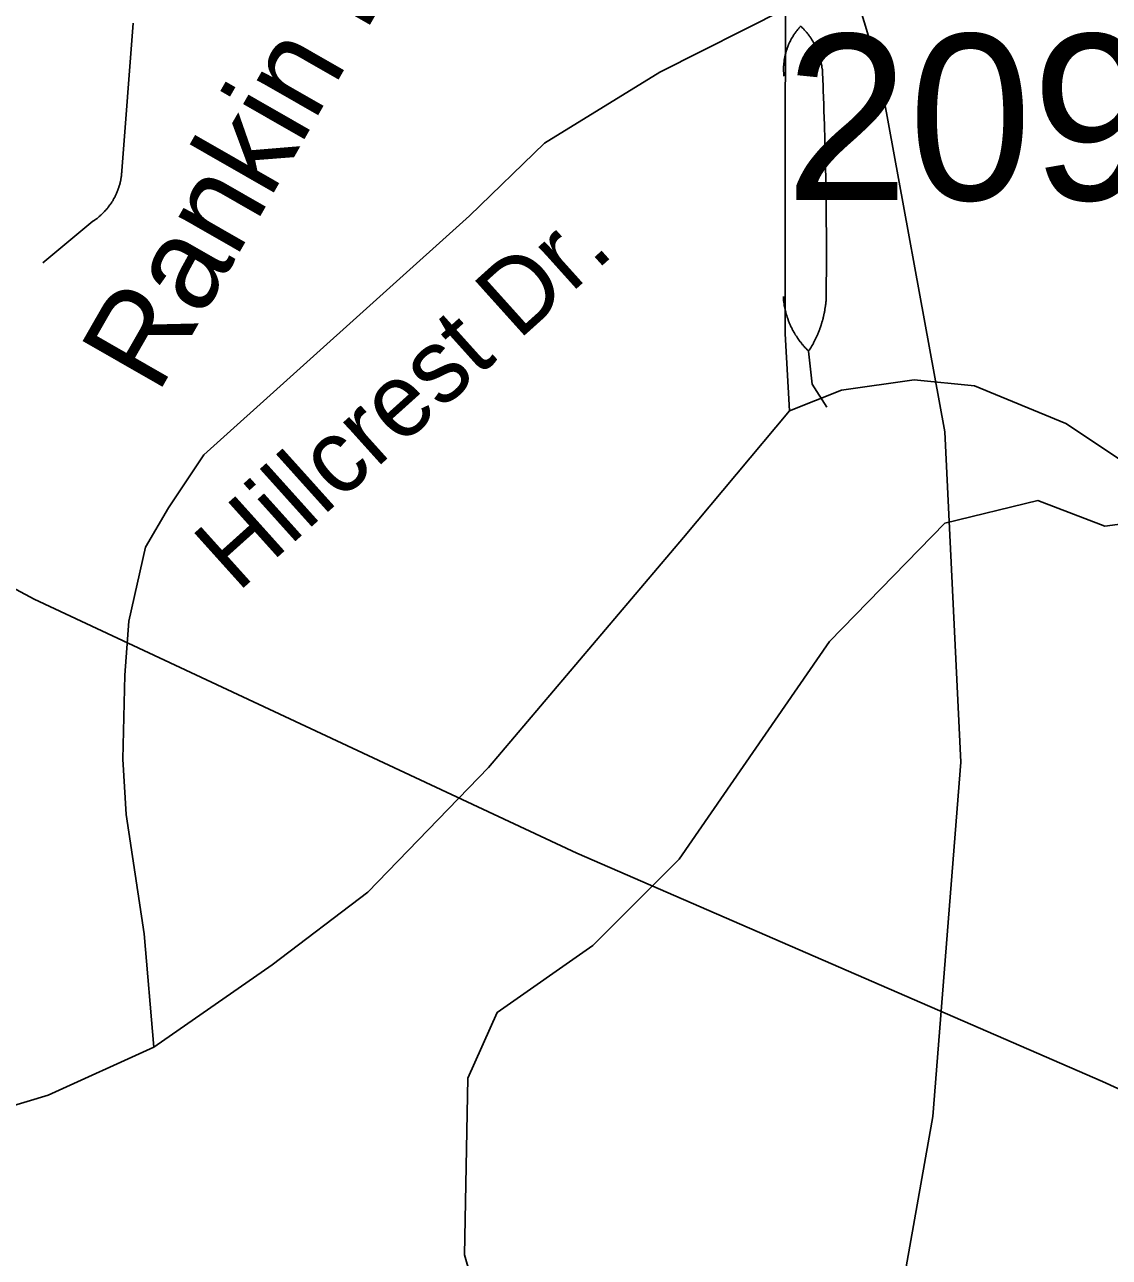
# Model space of a CAD drawing. Extents: x 1268485 to 1426702, y 514839 to 616766.
# Drawn here: x 1382286 to 1383252, y 555049 to 556148 of the extents above; entities that cross this region are included whole.
import ezdxf

# ---------------------------------------------------------------- set-up
doc = ezdxf.new("R2010")
doc.units = 0
for name, color, linetype in [('Old_Level_10', 7, 'Continuous'), ('Old_Level_11', 7, 'Continuous'), ('Old_Level_29', 7, 'Continuous'), ('Old_Level_32', 7, 'Continuous'), ('Old_Level_35', 7, 'Continuous'), ('Old_Level_48', 7, 'Continuous'), ('Old_Level_49', 7, 'Continuous'), ('Old_Level_56', 7, 'Continuous'), ('Old_Level_59', 7, 'Continuous'), ('Old_Level_8', 7, 'Continuous')]:
    doc.layers.add(name, color=color, linetype=linetype)

msp = doc.modelspace()

# ---------------------------------------------------------------- linework, layer by layer
at = {"layer": 'Old_Level_29'}
for points in [[(1381079.722, 556203.532), (1381145.849, 556208.204), (1381215.717, 556187.308), (1381230.917, 556177.168), (1381279.049, 556085.909), (1381347.449, 555956.626), (1381395.581, 555867.903), (1381514.646, 555632.151), (1381628.644, 555411.609), (1381686.91, 555289.931), (1381785.709, 555191.068), (1381838.392, 555165.165), (1381938.642, 555141.103), (1382003.514, 555141.103), (1382084.981, 555138.084), (1382201.147, 555162.234), (1382306.752, 555193.93), (1382400.921, 555236.641)], [(1382967.306, 555803.978), (1383013.586, 555822.501), (1383078.379, 555831.763), (1383132.064, 555826.206), (1383213.518, 555792.864), (1383280.161, 555748.409), (1383433.142, 555640.302), (1383655.959, 555386.47), (1383904.022, 555127.147), (1383965.112, 555052.685), (1384002.137, 554980.445), (1384020.093, 554921.912), (1384018.797, 554772.987), (1384018.797, 554691.486), (1384063.226, 554563.677), (1384148.382, 554450.687), (1384251.495, 554343.994), (1384321.841, 554288.425), (1384362.568, 554268.05), (1384499.558, 554251.379), (1384562.14, 554257.343)], [(1382400.921, 555236.641), (1382506.537, 555310.156), (1382591.693, 555374.987), (1382699.063, 555486.125), (1382872.893, 555690.988), (1382967.306, 555803.978)]]:
    msp.add_lwpolyline(points, dxfattribs=at)
at = {"layer": 'Old_Level_32'}
for points in [[(1382400.921, 555236.641), (1382392.338, 555337.701), (1382376.475, 555444.271), (1382373.387, 555493.384), (1382375.173, 555568.357), (1382378.742, 555616.627), (1382393.613, 555682.469), (1382413.976, 555717.663), (1382445.447, 555764.711), (1382682.402, 555977.725), (1382749.106, 556042.661), (1382851.802, 556106.029), (1382963.822, 556162.398)], [(1382967.306, 555803.978), (1382963.603, 555872.513), (1382963.603, 556031.812), (1382963.822, 556162.398)]]:
    msp.add_lwpolyline(points, dxfattribs=at)
at = {"layer": 'Old_Level_35'}
for p, q in [((1382382.611, 556149.643), (1382372.666, 556018.051)), ((1382346.83, 555972.99), (1382302.026, 555935.876))]:
    msp.add_line(p, q, dxfattribs=at)
for points in [[(1382962.499, 556102.378), (1382962.396, 556102.891), (1382962.396, 556103.353), (1382962.396, 556103.814), (1382962.294, 556104.326), (1382962.294, 556104.788), (1382962.294, 556105.301), (1382962.294, 556105.813), (1382962.089, 556106.274), (1382962.089, 556106.736), (1382962.089, 556107.249), (1382962.089, 556107.761), (1382962.089, 556108.274), (1382962.089, 556108.735), (1382962.089, 556109.197), (1382962.089, 556109.709), (1382962.089, 556110.17), (1382962.089, 556110.683), (1382962.089, 556111.196), (1382962.294, 556111.708), (1382962.294, 556112.118), (1382962.294, 556112.631), (1382962.294, 556113.144), (1382962.396, 556113.605), (1382962.396, 556114.118), (1382962.499, 556114.579), (1382962.499, 556115.041), (1382962.601, 556115.553), (1382962.601, 556116.066), (1382962.704, 556116.476), (1382962.704, 556116.989), (1382962.909, 556117.501), (1382962.909, 556118.014), (1382963.011, 556118.424), (1382963.114, 556118.937), (1382963.216, 556119.449), (1382963.216, 556119.859), (1382963.421, 556120.372), (1382963.524, 556120.885), (1382963.626, 556121.295), (1382963.729, 556121.807), (1382963.832, 556122.32), (1382964.037, 556122.73), (1382964.139, 556123.243), (1382964.242, 556123.704), (1382964.344, 556124.165), (1382964.549, 556124.626), (1382964.652, 556125.139), (1382964.754, 556125.549), (1382964.857, 556126.062), (1382965.164, 556126.524), (1382965.267, 556126.985), (1382965.369, 556127.446), (1382965.574, 556127.856), (1382965.78, 556128.369), (1382965.882, 556128.83), (1382966.087, 556129.24), (1382966.292, 556129.753), (1382966.497, 556130.163), (1382966.6, 556130.625), (1382966.907, 556131.086), (1382967.01, 556131.496), (1382967.215, 556131.957), (1382967.522, 556132.418), (1382967.625, 556132.88), (1382967.83, 556133.29), (1382968.138, 556133.751), (1382968.343, 556134.213), (1382968.548, 556134.623), (1382968.753, 556134.982), (1382968.958, 556135.443), (1382969.265, 556135.853), (1382969.47, 556136.314), (1382969.778, 556136.776), (1382969.983, 556137.186), (1382970.291, 556137.545), (1382970.496, 556138.006), (1382970.701, 556138.417), (1382971.008, 556138.827), (1382971.213, 556139.237), (1382971.623, 556139.647), (1382971.829, 556140.057), (1382972.136, 556140.415), (1382972.341, 556140.877), (1382972.649, 556141.236), (1382972.956, 556141.646), (1382973.264, 556142.056), (1382973.674, 556142.415), (1382973.879, 556142.825), (1382974.084, 556143.184), (1382974.494, 556143.543), (1382974.699, 556143.953), (1382975.109, 556144.311), (1382975.417, 556144.671), (1382975.725, 556145.081), (1382976.032, 556145.439), (1382976.34, 556145.798), (1382976.75, 556146.209), (1382976.955, 556146.567), (1382977.365, 556146.875)], [(1382977.365, 556146.875), (1382977.775, 556146.567), (1382978.083, 556146.259), (1382978.39, 556145.901), (1382978.8, 556145.491), (1382979.108, 556145.183), (1382979.518, 556144.824), (1382979.826, 556144.516), (1382980.133, 556144.106), (1382980.543, 556143.748), (1382980.851, 556143.389), (1382981.158, 556142.979), (1382981.466, 556142.62), (1382981.876, 556142.261), (1382982.081, 556141.851), (1382982.491, 556141.492), (1382982.799, 556141.133), (1382983.106, 556140.775), (1382983.414, 556140.365), (1382983.722, 556140.005), (1382984.029, 556139.647), (1382984.234, 556139.185), (1382984.644, 556138.827), (1382984.849, 556138.417), (1382985.259, 556138.006), (1382985.465, 556137.647), (1382985.772, 556137.237), (1382985.977, 556136.827), (1382986.387, 556136.417), (1382986.592, 556136.007), (1382986.9, 556135.546), (1382987.105, 556135.187), (1382987.413, 556134.726), (1382987.618, 556134.316), (1382987.925, 556133.956), (1382988.13, 556133.495), (1382988.335, 556133.085), (1382988.643, 556132.623), (1382988.848, 556132.213), (1382989.155, 556131.752), (1382989.36, 556131.393), (1382989.668, 556130.932), (1382989.873, 556130.522), (1382990.078, 556130.06), (1382990.386, 556129.65), (1382990.488, 556129.138), (1382990.796, 556128.677), (1382991.001, 556128.267), (1382991.103, 556127.805), (1382991.411, 556127.395), (1382991.616, 556126.934), (1382991.719, 556126.421), (1382992.026, 556126.011), (1382992.129, 556125.549), (1382992.334, 556125.139), (1382992.539, 556124.626), (1382992.744, 556124.165), (1382992.846, 556123.755), (1382993.154, 556123.243), (1382993.256, 556122.833), (1382993.359, 556122.32), (1382993.667, 556121.858), (1382993.769, 556121.397), (1382993.872, 556120.935), (1382993.974, 556120.423), (1382994.282, 556120.013), (1382994.384, 556119.5), (1382994.487, 556119.039), (1382994.589, 556118.577), (1382994.794, 556118.065), (1382994.897, 556117.604), (1382994.999, 556117.142), (1382995.102, 556116.629), (1382995.204, 556116.168), (1382995.41, 556115.707), (1382995.512, 556115.194), (1382995.512, 556114.733), (1382995.615, 556114.271), (1382995.717, 556113.759), (1382995.922, 556113.246), (1382995.922, 556112.836), (1382996.025, 556112.323), (1382996.127, 556111.811), (1382996.127, 556111.298), (1382996.23, 556110.837), (1382996.332, 556110.375), (1382996.332, 556109.863), (1382996.537, 556109.35), (1382996.537, 556108.889), (1382996.64, 556108.376), (1382996.64, 556107.864), (1382996.64, 556107.454), (1382996.742, 556106.941), (1382996.742, 556106.428), (1382996.742, 556105.916), (1382996.742, 556105.454), (1382996.845, 556104.941), (1382996.845, 556104.429), (1382996.845, 556103.916), (1382996.845, 556103.455)], [(1382996.845, 556103.455), (1382997.05, 556101.456), (1382997.05, 556099.457), (1382997.152, 556097.457), (1382997.255, 556095.458), (1382997.255, 556093.356), (1382997.358, 556091.357), (1382997.46, 556089.357), (1382997.46, 556087.359), (1382997.665, 556085.359), (1382997.768, 556083.308), (1382997.768, 556081.31), (1382997.87, 556079.31), (1382997.87, 556077.311), (1382997.973, 556075.311), (1382997.973, 556073.261), (1382998.075, 556071.262), (1382998.075, 556069.262), (1382998.28, 556067.264), (1382998.383, 556065.264), (1382998.383, 556063.213), (1382998.485, 556061.163), (1382998.485, 556059.164), (1382998.588, 556057.164), (1382998.588, 556055.165), (1382998.588, 556053.115), (1382998.793, 556051.115), (1382998.793, 556049.116), (1382998.895, 556047.117), (1382998.895, 556045.118), (1382998.998, 556043.067), (1382998.998, 556041.068), (1382999.1, 556039.069), (1382999.1, 556037.069), (1382999.1, 556035.07), (1382999.203, 556033.02), (1382999.203, 556031.02), (1382999.203, 556029.021), (1382999.408, 556027.022), (1382999.408, 556024.92), (1382999.408, 556022.921), (1382999.511, 556020.922), (1382999.511, 556018.922), (1382999.511, 556016.923), (1382999.613, 556014.873), (1382999.613, 556012.873), (1382999.613, 556010.874), (1382999.716, 556008.875), (1382999.716, 556006.876), (1382999.716, 556004.825), (1382999.716, 556002.825), (1382999.921, 556000.827), (1382999.921, 555998.827), (1382999.921, 555996.726), (1382999.921, 555994.726), (1383000.023, 555992.727), (1383000.023, 555990.727), (1383000.023, 555988.729), (1383000.023, 555986.678), (1383000.023, 555984.678), (1383000.023, 555982.68), (1383000.126, 555980.68), (1383000.126, 555978.629), (1383000.126, 555976.631), (1383000.126, 555974.631), (1383000.126, 555972.632), (1383000.126, 555970.632), (1383000.126, 555968.582), (1383000.228, 555966.583), (1383000.228, 555964.583), (1383000.228, 555962.584), (1383000.228, 555960.482), (1383000.228, 555958.483), (1383000.228, 555956.484), (1383000.228, 555954.485), (1383000.228, 555952.485), (1383000.228, 555950.435), (1383000.228, 555948.436), (1383000.228, 555946.436), (1383000.228, 555944.437), (1383000.228, 555942.387), (1383000.228, 555940.387), (1383000.228, 555938.388), (1383000.228, 555936.389), (1383000.228, 555934.39), (1383000.228, 555932.288), (1383000.228, 555930.289), (1383000.228, 555928.289), (1383000.228, 555926.29), (1383000.228, 555924.24), (1383000.126, 555922.24), (1383000.126, 555920.241), (1383000.126, 555918.242), (1383000.126, 555916.243), (1383000.126, 555914.192), (1383000.126, 555912.192), (1383000.126, 555910.194), (1383000.126, 555908.194), (1383000.023, 555906.143), (1383000.023, 555904.145)], [(1382372.666, 556018.051), (1382372.461, 556017.487), (1382372.461, 556017.026), (1382372.461, 556016.461), (1382372.359, 556015.898), (1382372.359, 556015.385), (1382372.256, 556014.821), (1382372.256, 556014.258), (1382372.154, 556013.745), (1382372.154, 556013.181), (1382372.051, 556012.668), (1382372.051, 556012.105), (1382371.846, 556011.54), (1382371.744, 556011.079), (1382371.641, 556010.515), (1382371.641, 556010.002), (1382371.539, 556009.439), (1382371.334, 556008.926), (1382371.231, 556008.362), (1382371.128, 556007.901), (1382371.026, 556007.337), (1382370.923, 556006.824), (1382370.718, 556006.261), (1382370.616, 556005.748), (1382370.411, 556005.235), (1382370.206, 556004.671), (1382370.103, 556004.21), (1382370.001, 556003.697), (1382369.796, 556003.133), (1382369.591, 556002.62), (1382369.386, 556002.108), (1382369.283, 556001.647), (1382368.975, 556001.134), (1382368.873, 556000.57), (1382368.668, 556000.057), (1382368.463, 555999.545), (1382368.258, 555999.084), (1382367.95, 555998.571), (1382367.848, 555998.058), (1382367.643, 555997.546), (1382367.335, 555997.084), (1382367.13, 555996.571), (1382367.027, 555996.11), (1382366.72, 555995.649), (1382366.515, 555995.136), (1382366.207, 555994.623), (1382366.002, 555994.111), (1382365.797, 555993.701), (1382365.49, 555993.188), (1382365.079, 555992.727), (1382364.874, 555992.265), (1382364.669, 555991.804), (1382364.362, 555991.292), (1382364.157, 555990.882), (1382363.747, 555990.369), (1382363.542, 555989.959), (1382363.234, 555989.497), (1382362.926, 555988.984), (1382362.619, 555988.574), (1382362.209, 555988.113), (1382362.004, 555987.703), (1382361.594, 555987.242), (1382361.388, 555986.831), (1382360.978, 555986.37), (1382360.671, 555985.96), (1382360.363, 555985.499), (1382359.953, 555985.088), (1382359.646, 555984.628), (1382359.338, 555984.268), (1382359.03, 555983.807), (1382358.62, 555983.397), (1382358.21, 555982.987), (1382357.903, 555982.577), (1382357.493, 555982.167), (1382357.082, 555981.757), (1382356.775, 555981.398), (1382356.365, 555980.987), (1382355.955, 555980.629), (1382355.647, 555980.167), (1382355.237, 555979.809), (1382354.827, 555979.45), (1382354.519, 555979.039), (1382354.109, 555978.681), (1382353.802, 555978.322), (1382353.289, 555978.014), (1382352.879, 555977.604), (1382352.469, 555977.246), (1382352.161, 555976.886), (1382351.649, 555976.579), (1382351.238, 555976.169), (1382350.726, 555975.861), (1382350.418, 555975.554), (1382350.008, 555975.195), (1382349.495, 555974.888), (1382349.085, 555974.58), (1382348.675, 555974.272), (1382348.265, 555973.913), (1382347.753, 555973.606), (1382347.24, 555973.298), (1382346.83, 555972.99)], [(1382984.337, 555857.239), (1382984.029, 555857.649), (1382983.619, 555858.008), (1382983.209, 555858.366), (1382982.901, 555858.828), (1382982.491, 555859.187), (1382982.081, 555859.546), (1382981.671, 555860.007), (1382981.261, 555860.366), (1382980.851, 555860.827), (1382980.543, 555861.237), (1382980.236, 555861.647), (1382979.826, 555862.057), (1382979.518, 555862.519), (1382979.108, 555862.877), (1382978.8, 555863.288), (1382978.39, 555863.749), (1382977.98, 555864.21), (1382977.775, 555864.62), (1382977.365, 555865.082), (1382976.955, 555865.492), (1382976.647, 555865.953), (1382976.34, 555866.363), (1382976.032, 555866.825), (1382975.622, 555867.235), (1382975.417, 555867.696), (1382975.007, 555868.209), (1382974.699, 555868.619), (1382974.392, 555869.081), (1382974.084, 555869.542), (1382973.777, 555870.003), (1382973.469, 555870.516), (1382973.264, 555870.926), (1382972.854, 555871.439), (1382972.649, 555871.9), (1382972.239, 555872.362), (1382972.034, 555872.822), (1382971.726, 555873.335), (1382971.521, 555873.797), (1382971.213, 555874.258), (1382970.906, 555874.77), (1382970.598, 555875.232), (1382970.393, 555875.745), (1382970.086, 555876.258), (1382969.881, 555876.668), (1382969.675, 555877.18), (1382969.368, 555877.693), (1382969.163, 555878.206), (1382968.855, 555878.666), (1382968.65, 555879.179), (1382968.343, 555879.692), (1382968.138, 555880.204), (1382968.035, 555880.666), (1382967.728, 555881.23), (1382967.522, 555881.742), (1382967.215, 555882.255), (1382967.112, 555882.768), (1382966.907, 555883.229), (1382966.6, 555883.793), (1382966.497, 555884.305), (1382966.292, 555884.818), (1382966.087, 555885.382), (1382965.882, 555885.895), (1382965.78, 555886.356), (1382965.472, 555886.92), (1382965.369, 555887.433), (1382965.267, 555887.996), (1382964.959, 555888.509), (1382964.857, 555889.073), (1382964.754, 555889.586), (1382964.549, 555890.149), (1382964.344, 555890.611), (1382964.242, 555891.175), (1382964.139, 555891.687), (1382964.037, 555892.252), (1382963.832, 555892.815), (1382963.729, 555893.328), (1382963.626, 555893.892), (1382963.524, 555894.353), (1382963.421, 555894.917), (1382963.216, 555895.481), (1382963.114, 555896.045), (1382963.011, 555896.558), (1382962.909, 555897.121), (1382962.704, 555897.685), (1382962.704, 555898.198), (1382962.601, 555898.762), (1382962.499, 555899.326), (1382962.499, 555899.889), (1382962.396, 555900.454), (1382962.294, 555900.915), (1382962.294, 555901.479), (1382962.089, 555902.042), (1382962.089, 555902.607), (1382961.986, 555903.17), (1382961.986, 555903.683), (1382961.986, 555904.247), (1382961.884, 555904.811), (1382961.884, 555905.375), (1382961.884, 555905.938)], [(1383000.023, 555904.145), (1383000.023, 555903.632), (1383000.023, 555903.119), (1382999.921, 555902.607), (1382999.921, 555902.145), (1382999.921, 555901.632), (1382999.716, 555901.12), (1382999.716, 555900.607), (1382999.716, 555900.146), (1382999.613, 555899.633), (1382999.613, 555899.121), (1382999.511, 555898.608), (1382999.511, 555898.146), (1382999.408, 555897.634), (1382999.408, 555897.121), (1382999.203, 555896.609), (1382999.203, 555896.148), (1382999.1, 555895.635), (1382998.998, 555895.122), (1382998.998, 555894.61), (1382998.895, 555894.148), (1382998.793, 555893.635), (1382998.793, 555893.123), (1382998.588, 555892.61), (1382998.485, 555892.149), (1382998.485, 555891.636), (1382998.383, 555891.124), (1382998.28, 555890.611), (1382998.075, 555890.149), (1382997.973, 555889.637), (1382997.87, 555889.124), (1382997.768, 555888.663), (1382997.768, 555888.201), (1382997.665, 555887.689), (1382997.46, 555887.176), (1382997.358, 555886.663), (1382997.255, 555886.203), (1382997.152, 555885.69), (1382997.05, 555885.228), (1382996.845, 555884.767), (1382996.742, 555884.255), (1382996.537, 555883.742), (1382996.332, 555883.332), (1382996.23, 555882.819), (1382996.127, 555882.307), (1382996.025, 555881.794), (1382995.922, 555881.384), (1382995.717, 555880.871), (1382995.512, 555880.359), (1382995.41, 555879.897), (1382995.204, 555879.436), (1382994.999, 555878.923), (1382994.897, 555878.513), (1382994.794, 555878), (1382994.487, 555877.488), (1382994.384, 555877.078), (1382994.282, 555876.565), (1382993.974, 555876.103), (1382993.872, 555875.642), (1382993.667, 555875.13), (1382993.462, 555874.668), (1382993.256, 555874.207), (1382993.154, 555873.745), (1382992.846, 555873.233), (1382992.744, 555872.822), (1382992.539, 555872.362), (1382992.334, 555871.9), (1382992.129, 555871.439), (1382991.924, 555870.926), (1382991.719, 555870.516), (1382991.514, 555870.054), (1382991.206, 555869.542), (1382991.103, 555869.132), (1382990.898, 555868.671), (1382990.591, 555868.209), (1382990.386, 555867.748), (1382990.283, 555867.338), (1382989.976, 555866.876), (1382989.771, 555866.363), (1382989.463, 555865.953), (1382989.258, 555865.492), (1382988.95, 555865.082), (1382988.745, 555864.62), (1382988.643, 555864.21), (1382988.335, 555863.749), (1382988.13, 555863.237), (1382987.925, 555862.827), (1382987.618, 555862.365), (1382987.413, 555861.955), (1382987.105, 555861.494), (1382986.9, 555861.084), (1382986.592, 555860.622), (1382986.285, 555860.263), (1382985.977, 555859.802), (1382985.772, 555859.392), (1382985.465, 555858.931), (1382985.259, 555858.521), (1382984.952, 555858.059), (1382984.747, 555857.7), (1382984.337, 555857.239)], [(1383000.741, 555807.36), (1382987.515, 555827.814), (1382984.337, 555857.239)]]:
    msp.add_lwpolyline(points, dxfattribs=at)
at = {"layer": 'Old_Level_48'}
for points in [[(1379382.288, 559120.448), (1379478.893, 558922.936), (1379580.673, 558606.581), (1379624.603, 558439.028), (1379628.631, 558241.382), (1379652.807, 557999.368), (1379895.735, 558071.06), (1380094.594, 558108.876), (1380411.502, 558136.312), (1380683.522, 558130.635), (1380917.015, 558099.722), (1381215.629, 558033.48), (1381497.72, 557931.755), (1381717.68, 557825.077), (1381958.879, 557689.958), (1382171.913, 557537.398), (1382407.262, 557310.552), (1382649.238, 557015.34), (1382811.167, 556719.738), (1382951.098, 556424.781), (1383046.578, 556108.507), (1383105.897, 555785.157), (1383119.977, 555490.732), (1383095.211, 555175.078)], [(1383095.211, 555175.078), (1383041.047, 554870.221), (1382936.191, 554542.172), (1382785.252, 554221.055), (1382626.006, 553964.335), (1382486.208, 553789.064), (1382365.422, 553653.63), (1382149.014, 553449.886), (1382004.87, 553346.938)]]:
    msp.add_lwpolyline(points, dxfattribs=at)
at = {"layer": 'Old_Level_49'}
for points in [[(1379382.288, 559120.448), (1379478.893, 558922.936), (1379580.673, 558606.581), (1379624.603, 558439.028), (1379628.631, 558241.382), (1379652.807, 557999.368), (1379895.735, 558071.06), (1380094.594, 558108.876), (1380411.502, 558136.312), (1380683.522, 558130.635), (1380917.015, 558099.722), (1381215.629, 558033.48), (1381497.72, 557931.755), (1381717.68, 557825.077), (1381958.879, 557689.958), (1382171.913, 557537.398), (1382407.262, 557310.552), (1382649.238, 557015.34), (1382811.167, 556719.738), (1382951.098, 556424.781), (1383046.578, 556108.507), (1383105.897, 555785.157), (1383119.977, 555490.732), (1383095.211, 555175.078)], [(1383095.211, 555175.078), (1383041.047, 554870.221), (1382936.191, 554542.172), (1382785.252, 554221.055), (1382626.006, 553964.335), (1382486.208, 553789.064), (1382365.422, 553653.63), (1382149.014, 553449.886), (1382004.87, 553346.938)]]:
    msp.add_lwpolyline(points, dxfattribs=at)
at = {"layer": 'Old_Level_56'}
msp.add_lwpolyline([(1387354.801, 553311.863), (1387042.078, 553459.381), (1386982.156, 553487.647), (1386462.83, 553722.61), (1385800.781, 554024.478), (1385293.452, 554259), (1384790.128, 554493.642), (1384268.642, 554730.65), (1383856.596, 554927.237), (1383246.109, 555206.056), (1382777.979, 555409.775), (1382294.496, 555636.014), (1382128.213, 555725.402), (1382052.519, 555931.225), (1381918.603, 556326.111), (1381773.657, 556769.441), (1381634.544, 557194.445), (1381493.638, 557639.696), (1381366.407, 558068.463), (1381286.118, 558344.212), (1381132.364, 558449.557), (1380869.89, 558631.127)], dxfattribs=at)
at = {"layer": 'Old_Level_59'}
msp.add_lwpolyline([(1381941.852, 554157.254), (1382016.798, 554129.521), (1382080.619, 554117.263), (1382150.8, 554153.051), (1382244.816, 554259.524), (1382365.797, 554473.701), (1382458.788, 554570.332), (1382602.837, 554652.763), (1382704.851, 554759.031), (1382716.846, 554916.357), (1382677.784, 555051.691), (1382680.757, 555209.223), (1382706.799, 555267.765), (1382792.1, 555327.287), (1382869.106, 555404.346), (1383003.151, 555598.419), (1383105.825, 555704.018), (1383188.534, 555723.996), (1383248.427, 555701.164), (1383291.208, 555706.872)], dxfattribs=at)

# ---------------------------------------------------------------- texts
at = {"layer": 'Old_Level_10'}
msp.add_text('Rankin Rd', height=82.0208, rotation=60.188411, dxfattribs=at).set_placement((1382404.251, 555817.653))
at = {"layer": 'Old_Level_11'}
msp.add_text('Hillcrest Dr.', height=65.61666, rotation=41.9544, dxfattribs=at).set_placement((1382475.65, 555641.457))
at = {"layer": 'Old_Level_8'}
msp.add_text('2099', height=147.6375, dxfattribs=at).set_placement((1382963.673, 555992.011))

doc.saveas('drawing.dxf')
